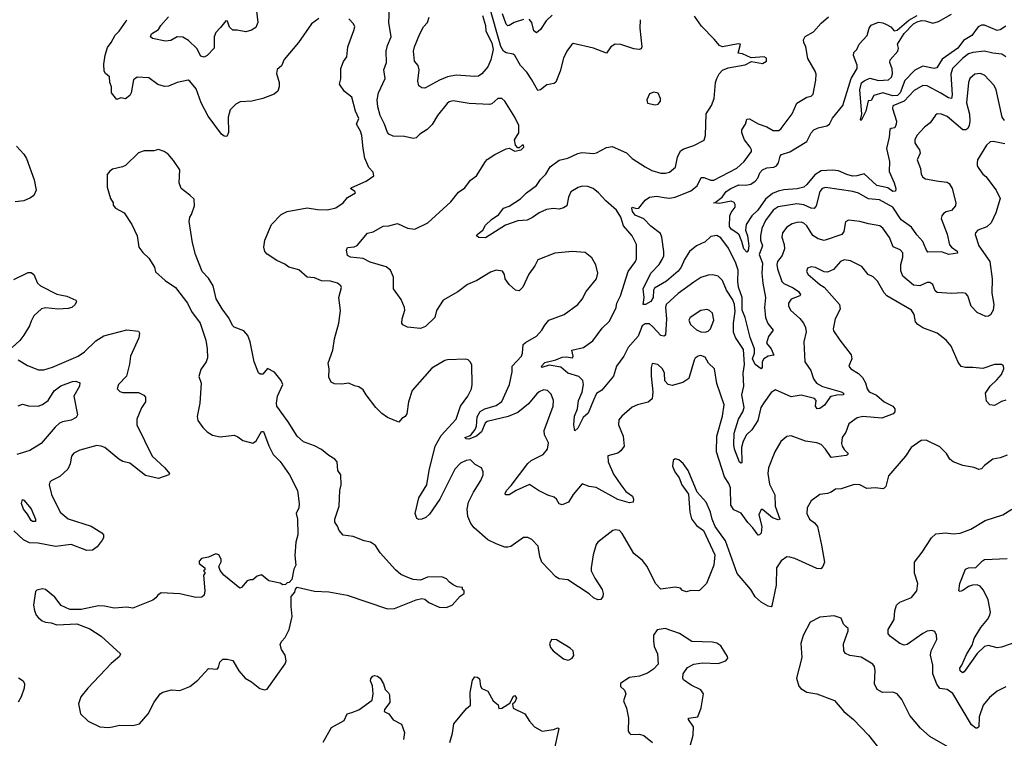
# Model space of a CAD drawing. Extents: x 2133461 to 2293071, y 753526 to 916327.
# Tile 293 of 459: x 2210465 to 2217344, y 886614 to 891635. Entities that reach past the tile are written whole.
import ezdxf

# ---------------------------------------------------------------- set-up
doc = ezdxf.new("R2010")
doc.units = 0

msp = doc.modelspace()

# ---------------------------------------------------------------- linework, layer by layer
at = {"layer": '0CON10XD'}
for points in [[(2214801.2, 891635), (2214799.2, 891575), (2214812.5, 891445), (2214808.1, 891431.9), (2214792.7, 891427.3), (2214755, 891430.6), (2214665, 891462.5), (2214625.5, 891464.5), (2214595.4, 891444.6), (2214565, 891401.4), (2214475, 891435.6), (2214332.5, 891467.5), (2214320, 891460), (2214289.2, 891415), (2214264.2, 891365), (2214240.6, 891275), (2214211.9, 891198.1), (2214199.5, 891189.5), (2214149.3, 891180.7), (2214105, 891144.3), (2214085, 891140), (2214044.3, 891215), (2214007.8, 891267.8), (2213963.3, 891315), (2213925, 891383.8), (2213913, 891393), (2213865, 891403.5), (2213845, 891415.7), (2213827.6, 891447.6), (2213745, 891733.8)], [(2211868.8, 891581.2), (2211836.7, 891545), (2211823.3, 891515), (2211824.2, 891435), (2211775.9, 891384.1), (2211755, 891373.2), (2211729.9, 891379.9), (2211703.4, 891433.4), (2211645, 891490), (2211605, 891513.1), (2211565.7, 891514.3), (2211520.9, 891489.1), (2211485, 891485.5), (2211393.8, 891503.8), (2211380, 891515), (2211387.5, 891535), (2211435, 891565.7), (2211451.5, 891595), (2211506.2, 891655)], [(2212120, 891695), (2212129.5, 891615), (2212115, 891581.4), (2212085, 891561.4), (2212045, 891549.4), (2211985, 891562.5), (2211955, 891562.5), (2211931.7, 891581.7), (2211917.5, 891625), (2211905, 891626.7), (2211868.8, 891581.2)], [(2217355, 888975.6), (2217325, 888967.5), (2217275, 888940), (2217243.8, 888945), (2217220, 888970), (2217212.2, 889025), (2217244.6, 889075.4), (2217291.9, 889118.1), (2217325.6, 889155), (2217342, 889195), (2217337.7, 889217.7), (2217325, 889226.2), (2217275, 889225.8), (2217195, 889197.1), (2217125, 889205.6), (2217074.3, 889204.3), (2217042.5, 889212.5), (2217022.8, 889242.8), (2216972.8, 889352.8), (2216939.2, 889395), (2216876, 889445), (2216775, 889483.2), (2216740, 889505), (2216723.8, 889525), (2216714.6, 889575), (2216696.7, 889605), (2216524.4, 889705), (2216506.2, 889726.2), (2216458.8, 889808.8), (2216427.2, 889837.2), (2216393.7, 889853.7), (2216349.4, 889909.4), (2216270.2, 889950.2), (2216225, 889957.3), (2216199.4, 889945), (2216150.3, 889889.7), (2216109.2, 889870.8), (2216085, 889874.2), (2216025, 889904.2), (2215995, 889908.9), (2215970.2, 889899.8), (2215962.9, 889875), (2215975, 889854.2), (2216055, 889784), (2216085.5, 889765.5), (2216192.9, 889645), (2216198.3, 889611.7), (2216163.3, 889545), (2216149.2, 889475), (2216151.9, 889461.9), (2216195, 889396), (2216274.3, 889294.3), (2216278.8, 889265), (2216258.8, 889215), (2216273.3, 889195), (2216325, 889162.9), (2216352.9, 889135), (2216375, 889098.8), (2216386.9, 889055), (2216400, 889035), (2216451.7, 889011.7), (2216504.7, 888964.7), (2216565.7, 888935), (2216580, 888915), (2216579.2, 888895), (2216568, 888882), (2216489.8, 888850.2), (2216355, 888862.5), (2216316.5, 888853.5), (2216258.7, 888811.3), (2216236.3, 888753.7), (2216210.8, 888715), (2216207.1, 888675), (2216211.4, 888655), (2216225, 888632), (2216253.8, 888605), (2216250, 888595), (2216239.5, 888590.5), (2216135, 888575.7), (2216095.4, 888635), (2216065, 888667.3), (2216035, 888678.5), (2215955, 888689.1), (2215855, 888728), (2215825, 888723.8), (2215782.6, 888687.4), (2215740.5, 888615), (2215697.3, 888505), (2215692.9, 888465), (2215705, 888388.8), (2215741.8, 888315), (2215743.9, 888235), (2215775.8, 888145), (2215765, 888140.8), (2215724.7, 888154.7), (2215655, 888213.8), (2215645, 888213.3), (2215630, 888175), (2215650.6, 888095), (2215645, 888048), (2215635, 888035.6), (2215624.5, 888034.5), (2215588.7, 888085), (2215551.7, 888121.7), (2215506.7, 888186.7), (2215455, 888210), (2215432.7, 888242.7), (2215431.8, 888365), (2215420, 888395), (2215390.5, 888440.5), (2215333.1, 888615), (2215335.8, 888725), (2215375.4, 888865), (2215386.7, 888945), (2215335, 889092.5), (2215320, 889195), (2215278.8, 889235), (2215255, 889277.5), (2215225, 889288.8), (2215205, 889283.3), (2215185, 889270), (2215176.7, 889255), (2215140.9, 889129.1), (2215099.5, 889100.5), (2215025, 889079.2), (2214995.9, 889085.9), (2214972.7, 889112.7), (2214970.8, 889165), (2214955.7, 889195), (2214923.3, 889225), (2214885, 889232.5), (2214876.2, 889205), (2214876.2, 889145), (2214890, 889035), (2214883.8, 888985), (2214856.8, 888963.2), (2214782.5, 888945), (2214743.4, 888926.6), (2214672, 888865), (2214651.3, 888838.7), (2214648.1, 888805), (2214681.9, 888725), (2214688.6, 888655), (2214666.3, 888623.7), (2214645, 888607.5), (2214575, 888586.7), (2214577.1, 888545), (2214615, 888460), (2214665, 888384.2), (2214699.5, 888339.5), (2214745.8, 888305), (2214754.3, 888285), (2214751.2, 888265), (2214725, 888258.5), (2214645, 888281.5), (2214493.9, 888366.1), (2214443.4, 888373.4), (2214395, 888392.5), (2214331.7, 888318.3), (2214299.2, 888265), (2214255, 888246), (2214235, 888251.4), (2214215, 888285.7), (2214199.4, 888299.4), (2214155, 888313.1), (2214090, 888345), (2214026.9, 888386.9), (2213935, 888346.5), (2213885, 888315.5), (2213858.8, 888315), (2213856.9, 888325), (2213866.4, 888345), (2213900, 888380), (2214015.7, 888535), (2214040, 888555), (2214123.8, 888596.2), (2214153.5, 888635), (2214158.9, 888678.9), (2214132.2, 888735), (2214130.5, 888765), (2214193.1, 888935), (2214195.8, 888974.2), (2214179.7, 889019.7), (2214152.5, 889045), (2214125, 889050), (2214095, 889034.2), (2214075, 889018), (2214019.8, 888950.2), (2213945, 888890), (2213877.9, 888862.1), (2213731.8, 888828.2), (2213718.5, 888815), (2213691.9, 888755), (2213657.6, 888725), (2213602.5, 888705), (2213585, 888705.8), (2213575.8, 888715), (2213615, 888730), (2213647.8, 888772.2), (2213657, 888795), (2213660.5, 888859.5), (2213683, 888897), (2213715, 888916.5), (2213795, 888939.7), (2213835, 888966.7), (2213888.6, 889085), (2213906.1, 889175), (2213906.4, 889215), (2213970.6, 889285), (2213977.8, 889305), (2213982.5, 889365), (2213999.3, 889380.7), (2214075, 889423.3), (2214114.4, 889465), (2214135, 889500), (2214161.2, 889535), (2214270, 889575), (2214364, 889645), (2214395, 889681.2), (2214423.7, 889736.3), (2214495, 889823.8), (2214504.2, 889864.2), (2214491.7, 889921.7), (2214461.7, 889971.7), (2214415, 890007.5), (2214326.1, 890016.1), (2214205, 890003.8), (2214085, 889956.7), (2214063.8, 889915), (2214022.6, 889857.4), (2213980.8, 889765), (2213955, 889740.8), (2213930, 889745), (2213886.2, 889785), (2213856.2, 889825), (2213852, 889855), (2213838.6, 889878.6), (2213795, 889884), (2213755, 889870.6), (2213658.3, 889811.7), (2213595, 889784.5), (2213525.9, 889734.1), (2213425, 889674.2), (2213376.4, 889603.6), (2213365.7, 889555), (2213299.7, 889490.3), (2213265, 889477.5), (2213175, 889486.2), (2213143.2, 889503.2), (2213135.7, 889515), (2213137.5, 889545), (2213156, 889605), (2213154, 889625), (2213129.7, 889679.7), (2213077.1, 889755), (2213077.8, 889835), (2213055.7, 889885), (2213025, 889908.1), (2212915, 889940.4), (2212865.3, 889965.3), (2212776.1, 889976.1), (2212756.4, 889986.4), (2212749.2, 890025), (2212755, 890042.5), (2212803, 890047), (2212823.6, 890056.4), (2212895, 890142.5), (2212935, 890153.3), (2213005, 890192), (2213045, 890194.2), (2213105, 890212), (2213175, 890177.5), (2213225, 890170.8), (2213315.8, 890215), (2213477.6, 890362.4), (2213530.3, 890429.7), (2213575, 890460.8), (2213615, 890514.2), (2213656.8, 890543.2), (2213719.4, 890645), (2213732.6, 890657.4), (2213785, 890692.3), (2213865, 890732.5), (2213886.2, 890736.2), (2213925, 890717.5), (2213970, 890725), (2213986.7, 890745), (2213985, 890757.5), (2213975, 890757.5), (2213955, 890740), (2213945, 890740), (2213928.3, 890758.3), (2213923.3, 890795), (2213953.8, 890845), (2213951.9, 890895), (2213924.2, 890955), (2213855, 891066.7), (2213835, 891083.3), (2213805, 891083.3), (2213765, 891048), (2213748.3, 891041.7), (2213605, 891049.4), (2213495, 891068), (2213465, 891060), (2213451.3, 891048.7), (2213385, 890966.2), (2213347, 890903), (2213311.4, 890868.6), (2213260, 890835), (2213235, 890808.6), (2213215, 890805.6), (2213155, 890818.2), (2213075, 890821.5), (2213045, 890834.4), (2213036, 890846), (2213015.3, 890905), (2212983.2, 890965), (2212967.2, 891025), (2212964.1, 891075), (2212972.7, 891125), (2213017.8, 891225), (2213010, 891285), (2213029.2, 891335), (2213025.5, 891414.5), (2213034.4, 891455), (2213061.5, 891515), (2213044.4, 891615), (2213048.8, 891715)], [(2213697.8, 891665), (2213720.5, 891595), (2213721.2, 891555), (2213765, 891473.8), (2213774.4, 891425.6), (2213758, 891355), (2213735, 891305.7), (2213695, 891256.9), (2213671.2, 891241.2), (2213645, 891237.5), (2213515, 891246.8), (2213455.3, 891234.7), (2213398.1, 891211.9), (2213295, 891156.7), (2213275, 891158.8), (2213255, 891172.5), (2213248.1, 891205), (2213257.5, 891285), (2213250, 891315), (2213224.4, 891345), (2213216.9, 891415), (2213222.9, 891445), (2213260.5, 891535), (2213287.3, 891585), (2213313.6, 891615), (2213326.8, 891653.2)], [(2213985, 891637.2), (2213919.2, 891615), (2213885, 891593.8), (2213875, 891592.7), (2213865, 891603.3), (2213839.5, 891675)], [(2214185, 891667.1), (2214143.9, 891626.1), (2214105, 891566.7), (2214075, 891544), (2214056.9, 891556.9), (2214043.8, 891615), (2214025, 891639.1)], [(2216736.9, 890745), (2216752.5, 890725), (2216757.3, 890702.7), (2216736, 890655), (2216759.2, 890595), (2216764.2, 890555), (2216775.7, 890535.7), (2216795, 890523.1), (2216885, 890505.6), (2216945, 890500.8), (2216960.3, 890490.3), (2216980, 890455), (2217006, 890355), (2217003.8, 890335), (2216975, 890302.5), (2216937.9, 890292.1), (2216919.8, 890280.2), (2216907.1, 890265), (2216903.1, 890245), (2216946, 890136), (2216962.5, 890062.5), (2216975.3, 890045.3), (2217015, 890016.9), (2217017.4, 890002.6), (2216955.9, 889994.1), (2216905, 890012.9), (2216811.2, 890011.2), (2216798.3, 890028.3), (2216775.4, 890085), (2216732.8, 890132.8), (2216696.3, 890186.4), (2216625, 890236.9), (2216564.8, 890324.8), (2216472.8, 890377.2), (2216395, 890383.2), (2216325, 890422.1), (2216285.3, 890435.3), (2216095, 890463.6), (2216072.9, 890455), (2216055, 890434.2), (2216030, 890335), (2216015, 890315.6), (2215995, 890318.2), (2215945, 890341.9), (2215895, 890349.4), (2215765, 890326.7), (2215730, 890305), (2215675, 890233.1), (2215650.3, 890175), (2215640, 890125), (2215640.9, 890095), (2215654.7, 890055), (2215632.1, 889995), (2215654.4, 889935), (2215649.6, 889865), (2215656.3, 889795), (2215676.5, 889695), (2215668.8, 889625), (2215676.2, 889555), (2215693.2, 889513.2), (2215728.6, 889465), (2215697.4, 889422.6), (2215683.6, 889375), (2215716.1, 889335), (2215735, 889290), (2215695, 889283.5), (2215665.4, 889264.6), (2215652.2, 889245), (2215653.8, 889205), (2215645, 889196.2), (2215605, 889226.2), (2215585.6, 889265), (2215600, 889305), (2215599.5, 889335), (2215568.4, 889415), (2215533, 889555), (2215512.8, 889605), (2215513.7, 889695), (2215487.7, 889765), (2215481.6, 889805), (2215484.8, 889885), (2215468, 889935), (2215418.2, 890038.2), (2215365, 890110), (2215335, 890126.9), (2215295, 890120.8), (2215255, 890082), (2215195, 890055.6), (2215145.5, 890015), (2215111.1, 889958.9), (2215087.6, 889905), (2215065, 889878.4), (2214985, 889807.9), (2214899.7, 889760.3), (2214893.1, 889745), (2214890.7, 889695), (2214875, 889665.6), (2214837.5, 889645), (2214822.5, 889645), (2214828.8, 889695), (2214821.8, 889755), (2214873.8, 889865), (2214932.5, 889925), (2214955, 889958.6), (2214965.2, 889984.8), (2214965.8, 890014.2), (2214952.9, 890115), (2214942.2, 890142.2), (2214875, 890192), (2214825, 890242.7), (2214765, 890269.8), (2214747.7, 890295), (2214742.4, 890317.6), (2214745.6, 890324.4), (2214775, 890315.5), (2214792, 890318), (2214835, 890373.4), (2214865, 890395.3), (2214915, 890401.2), (2214967.7, 890392.3), (2215005, 890388.6), (2215044.7, 890395.3), (2215155, 890439.1), (2215197.8, 890475), (2215226.8, 890533.2), (2215245, 890532.7), (2215295, 890513.3), (2215315, 890513.9), (2215475, 890596.7), (2215526.7, 890645), (2215578, 890715), (2215579.2, 890725), (2215568.9, 890745), (2215529.6, 890795), (2215510.8, 890845), (2215510.8, 890865), (2215536.2, 890905), (2215545, 890940), (2215565, 890943.3), (2215625, 890907.5), (2215685, 890885.7), (2215730.7, 890860.7), (2215768.3, 890861.7), (2215785, 890874), (2215861.7, 890978.3), (2215895, 891050.8), (2215965, 891092.5), (2215995, 891101.4), (2216010, 891115), (2216026.7, 891213.3), (2216029.2, 891255), (2216023.6, 891276.4), (2215972.9, 891362.9), (2215958.5, 891445), (2215943.3, 891475), (2215941.9, 891495), (2215953.1, 891516.9), (2216010.8, 891549.2), (2216065, 891610.8), (2216115.8, 891655)], [(2215318.2, 891498.2), (2215229.2, 891589.2), (2215180.2, 891660.2)], [(2216019.7, 890550.3), (2215965, 890483.1), (2215944.2, 890465.8), (2215897.2, 890452.8), (2215804.4, 890445.6), (2215765, 890436.5), (2215725, 890419.8), (2215675, 890381.4), (2215623.5, 890305), (2215581.1, 890265), (2215540.4, 890205), (2215535.9, 890165), (2215550.3, 890125), (2215560.7, 890055), (2215555, 890021.2), (2215545, 890010), (2215523.7, 890033.7), (2215511.1, 890085), (2215491, 890131), (2215476.5, 890146.5), (2215435, 890171.3), (2215425, 890190.6), (2215426.2, 890265), (2215435, 890287.8), (2215464.7, 890325), (2215464.2, 890344.2), (2215456.8, 890356.8), (2215435, 890366.8), (2215355, 890351.6), (2215312.5, 890355), (2215325, 890358), (2215373.3, 890395), (2215402.1, 890435), (2215433.4, 890456.6), (2215488.8, 890481.2), (2215539, 890479), (2215573.3, 890486.7), (2215605, 890506.4), (2215621.6, 890528.4), (2215636.6, 890565), (2215655, 890586.5), (2215685, 890599.5), (2215735, 890604.7), (2215753.1, 890615), (2215767.1, 890635), (2215778, 890682), (2215787, 890693), (2215845, 890711.5), (2215965, 890784.6), (2215994.9, 890845.1), (2216014.4, 890865.6), (2216045, 890879.5), (2216105, 890892.5), (2216124.3, 890905), (2216145, 890946), (2216216.2, 891035), (2216274.1, 891225), (2216316.2, 891295), (2216316.9, 891316.9), (2216292, 891385), (2216293.3, 891405), (2216313.6, 891426.4), (2216331.2, 891465), (2216385.7, 891524.3), (2216400, 891575), (2216415, 891596.7), (2216465, 891616.7), (2216495, 891613.8), (2216522.1, 891602.1), (2216551.2, 891585), (2216575, 891556), (2216595, 891562.7), (2216678, 891632), (2216734.7, 891665)], [(2217355, 891590), (2217315, 891564.6), (2217295, 891559.6), (2217207.1, 891597.1), (2217185, 891596.8), (2217162.5, 891585), (2217117.6, 891525), (2217060, 891490), (2217019.2, 891435), (2216911.2, 891358.8), (2216871.9, 891298.1), (2216855, 891293.1), (2216775, 891309.1), (2216718.8, 891281.2), (2216650.2, 891209.8), (2216617.1, 891125), (2216597.8, 891105), (2216565, 891102), (2216495, 891123.1), (2216433.6, 891106.4), (2216415, 891070), (2216393, 891067), (2216377.1, 890995), (2216345, 890930), (2216340, 890935), (2216350, 890975), (2216334.7, 891145), (2216347.3, 891192.7), (2216365, 891208.9), (2216405, 891226.7), (2216465, 891210.9), (2216536.2, 891215), (2216557.1, 891232.9), (2216564.1, 891255.9), (2216561.7, 891291.7), (2216545.5, 891335), (2216547.1, 891355), (2216601.2, 891415), (2216606, 891435), (2216599.4, 891465), (2216645, 891538.2), (2216710, 891605), (2216735, 891621), (2216765, 891629.3), (2216795, 891627.1), (2216845, 891610.3), (2216885, 891622.2), (2216975.5, 891674.5)], [(2212555, 891642.5), (2212505, 891606.2), (2212413.3, 891475), (2212312.7, 891357.3), (2212295, 891313.3), (2212263.9, 891286.1), (2212259.3, 891259.3), (2212278.8, 891195), (2212278.8, 891165), (2212270, 891135), (2212244.3, 891115.7), (2212163.6, 891083.6), (2212086.4, 891066.4), (2212005, 891060), (2211976.7, 891045), (2211935, 891006.2), (2211921.5, 890955), (2211924.3, 890845.7), (2211911.7, 890818.3), (2211895, 890820), (2211875, 890836), (2211781.7, 890961.7), (2211732.5, 891055), (2211698.3, 891151.7), (2211655, 891205.8), (2211641.7, 891211.7), (2211565, 891196.9), (2211505, 891171.4), (2211477.3, 891167.3), (2211431.7, 891181.7), (2211368.8, 891228.8), (2211286.3, 891233.7), (2211261.5, 891215), (2211245.4, 891124.6), (2211234.4, 891105), (2211205, 891083.1), (2211171.2, 891088.8), (2211145, 891076.7), (2211106.2, 891125), (2211106, 891165), (2211095.7, 891195), (2211094, 891235), (2211065, 891258), (2211055.6, 891275), (2211053.5, 891325), (2211062.6, 891387.4), (2211078.7, 891441.3), (2211105.4, 891474.6), (2211132.4, 891527.6), (2211161.2, 891555), (2211208.8, 891625), (2211213.3, 891635)], [(2212886.2, 889015), (2212865, 889050), (2212835, 889070), (2212805, 889076.2), (2212765.8, 889095.8), (2212715, 889088), (2212665, 889090), (2212642.3, 889102.3), (2212626.2, 889136.2), (2212627.5, 889195), (2212621.2, 889235), (2212654, 889325), (2212664.2, 889405), (2212694.3, 889515.7), (2212707.3, 889602.7), (2212694.1, 889694.1), (2212713, 889763), (2212710, 889775), (2212685, 889794), (2212637.9, 889807.9), (2212575, 889809.4), (2212525, 889832), (2212475, 889836.2), (2212415, 889886.2), (2212346.7, 889905), (2212317.4, 889927.4), (2212263.1, 889953.1), (2212195, 889996), (2212177.5, 890015), (2212172.2, 890045), (2212179.2, 890095), (2212224.2, 890205), (2212291.2, 890275), (2212335, 890295.7), (2212475, 890320), (2212545, 890308.9), (2212615, 890306.5), (2212675, 890320.6), (2212725, 890354.3), (2212755, 890393.8), (2212812.5, 890425), (2212807.5, 890435), (2212777.5, 890455), (2212785, 890462.5), (2212885, 890506.7), (2212940, 890545), (2212935, 890570), (2212905, 890602.5), (2212877.3, 890667.3), (2212864.3, 890735), (2212856.7, 890825), (2212846.3, 890856.3), (2212818.6, 890905), (2212835.6, 890945), (2212810.6, 890995), (2212785, 891092.5), (2212735, 891133.8), (2212700.8, 891185), (2212708.7, 891221.3), (2212708.1, 891295), (2212726.6, 891343.4), (2212752, 891375), (2212757.5, 891445), (2212800.3, 891559.7), (2212806, 891585), (2212798, 891605), (2212765, 891641.2)], [(2217348.3, 890768.3), (2217265.7, 890784.3), (2217245, 890781.4), (2217220.8, 890759.2), (2217158, 890655), (2217154.2, 890635.8), (2217155.8, 890615), (2217165.7, 890595), (2217194.3, 890555), (2217215, 890538.6), (2217286.9, 890445), (2217314.4, 890385), (2217285.5, 890284.5), (2217253.6, 890216.4), (2217223.3, 890186.7), (2217158.8, 890165), (2217143.1, 890146.9), (2217140.8, 890135), (2217167.1, 890055), (2217243.6, 889945), (2217258.8, 889825), (2217256.4, 889725), (2217270.6, 889645), (2217265.8, 889605), (2217247.7, 889572.3), (2217235, 889563.3), (2217215, 889561.2), (2217155, 889588.8), (2217113.6, 889633.6), (2217090, 889705), (2217075, 889721.2), (2217055, 889726.2), (2216975, 889721.2), (2216875, 889728.8), (2216860.5, 889740.5), (2216845.7, 889785), (2216825, 889799.4), (2216805, 889798.9), (2216755, 889776.5), (2216709.4, 889779.4), (2216635, 889842), (2216621.1, 889881.1), (2216622.5, 889925), (2216636.4, 889976.4), (2216635, 890006.2), (2216616.2, 890026.2), (2216568.1, 890048.1), (2216543.2, 890113.2), (2216495, 890178), (2216475.4, 890195.4), (2216395, 890208.5), (2216335, 890225.6), (2216255, 890234), (2216235, 890222.5), (2216222.9, 890155), (2216210, 890135), (2216085, 890092.9), (2216045, 890102.9), (2216006.4, 890126.4), (2215965.4, 890195), (2215945, 890212.9), (2215925, 890219.6), (2215895, 890218.9), (2215862, 890208), (2215825, 890185.5), (2215795.6, 890145), (2215790, 890115), (2215807.1, 890065), (2215807.9, 890035), (2215791.5, 889988.5), (2215760.6, 889945), (2215754.5, 889925.5), (2215759.5, 889895), (2215791.2, 889805), (2215805, 889791.5), (2215869.2, 889760.8), (2215907.5, 889735), (2215920, 889715), (2215915.5, 889704.5), (2215855, 889682.2), (2215836.9, 889655), (2215836.8, 889636.8), (2215851.4, 889605), (2215915, 889548.1), (2215942.5, 889515), (2215956.4, 889485), (2215959.1, 889455), (2215943.2, 889383.2), (2215950, 889245), (2215993.4, 889183.4), (2216011.5, 889125), (2216032.7, 889095), (2216075, 889072.9), (2216204, 889035), (2216220, 889025), (2216222, 889015), (2216175, 889012.6), (2216135, 889001.6), (2216124.7, 888995), (2216087.9, 888942.1), (2216055, 888919.2), (2216036.9, 888916.9), (2216024.5, 888935), (2216028.9, 888975), (2216018, 888988), (2215925, 889011.9), (2215855, 888999.4), (2215745, 889048.1), (2215715, 889029.2), (2215665, 888956.9), (2215642.8, 888925), (2215621.6, 888835), (2215581.1, 888768.9), (2215544.4, 888735), (2215520.8, 888689.1), (2215508.7, 888645), (2215510.7, 888539.3), (2215505, 888536.2), (2215495, 888544), (2215458.8, 888635), (2215453.8, 888665), (2215456.7, 888745), (2215486.5, 888843.5), (2215516.8, 888895), (2215526.7, 888925), (2215510.6, 889015), (2215524.7, 889075.3), (2215520, 889165), (2215529.2, 889225), (2215521.8, 889331.8), (2215466.2, 889415), (2215452, 889452), (2215451.6, 889515), (2215465.2, 889595), (2215460.2, 889645), (2215448.1, 889678.1), (2215403.8, 889745), (2215375, 889812), (2215345, 889842.9), (2215307.3, 889852.7), (2215275, 889849.4), (2215225, 889833.3), (2215175, 889802.2), (2215065, 889722.1), (2214982.5, 889645), (2214977, 889623), (2214984.1, 889545), (2214978.3, 889431.7), (2214965, 889422.9), (2214945, 889428.5), (2214890, 889490), (2214865, 889508.9), (2214835, 889510), (2214815, 889495.9), (2214785.3, 889424.7), (2214716.1, 889345), (2214686.5, 889283.5), (2214636.2, 889215), (2214614.4, 889145), (2214533.1, 889046.9), (2214495, 889024.3), (2214473.3, 888976.7), (2214437.1, 888885), (2214401.9, 888855), (2214365, 888781.2), (2214345, 888762.5), (2214336.7, 888805), (2214342.5, 888865), (2214361.6, 888915), (2214370, 888975), (2214396.3, 889033.7), (2214404, 889085), (2214400.9, 889115), (2214371.2, 889141.2), (2214296.2, 889165), (2214245, 889206.5), (2214165, 889222.2), (2214114.3, 889204.3), (2214111.4, 889215), (2214135, 889239.1), (2214211.6, 889258.4), (2214255, 889277.8), (2214285, 889279.4), (2214328.3, 889271.7), (2214333.3, 889285), (2214323.3, 889325), (2214405, 889344.6), (2214469.4, 889390.6), (2214535, 889480.8), (2214585, 889528), (2214631.8, 889625), (2214636.7, 889655), (2214662.1, 889705), (2214716.2, 889875), (2214767.1, 889945), (2214774.6, 889965), (2214775.4, 890065), (2214744, 890124), (2214683.1, 890195), (2214665, 890256), (2214634.7, 890304.7), (2214559.6, 890369.6), (2214510, 890425), (2214471.1, 890455), (2214435, 890469.1), (2214395, 890470.8), (2214366.4, 890463.6), (2214316.7, 890433.3), (2214300, 890395), (2214287.5, 890335), (2214265, 890320), (2214235, 890311.9), (2214195, 890315.8), (2214145, 890307.8), (2214094.7, 890285.3), (2214048, 890252), (2214010, 890235), (2213945, 890229.4), (2213860.7, 890199.3), (2213718.8, 890111.2), (2213672.4, 890112.4), (2213657.5, 890125), (2213660.6, 890135), (2213700.6, 890165), (2213720.4, 890199.6), (2213761.1, 890238.9), (2213813.3, 890275), (2213845, 890318.8), (2213885, 890331.2), (2213965, 890384.3), (2214005.8, 890425), (2214075, 890476.9), (2214105, 890518.6), (2214141.1, 890555), (2214172.3, 890607.7), (2214235, 890653.8), (2214295, 890666.5), (2214365, 890701.1), (2214392, 890708), (2214475, 890699.4), (2214495, 890704.4), (2214565, 890741.9), (2214605, 890749.4), (2214705, 890705.6), (2214745, 890665.6), (2214836, 890606), (2214880.9, 890580.9), (2214945, 890563.2), (2214978.3, 890561.7), (2215005, 890570), (2215046.7, 890605), (2215062.2, 890675), (2215082.4, 890717.6), (2215106.4, 890733.6), (2215175, 890757.1), (2215246.8, 890793.2), (2215255.8, 890825), (2215262.1, 890977.9), (2215297.8, 891035), (2215316.3, 891083.7), (2215327.8, 891195), (2215336.3, 891223.7), (2215353, 891257), (2215375, 891282), (2215415, 891299.2), (2215535, 891320), (2215578.3, 891341.7), (2215655, 891330), (2215682.5, 891345), (2215682.5, 891365), (2215666.4, 891376.4), (2215575, 891367.5), (2215515, 891397.5), (2215485, 891400), (2215502.5, 891465), (2215485, 891467.3), (2215375, 891446.4), (2215354.3, 891455), (2215318.2, 891498.2)], [(2217355, 891375.8), (2217326.7, 891395), (2217265, 891400.8), (2217205, 891415.6), (2217125, 891406.7), (2217095, 891395.9), (2217055, 891365.4), (2216983.3, 891295), (2216970, 891255), (2216980.5, 891109.5), (2216976, 891084), (2216955, 891088.5), (2216901.3, 891121.3), (2216805, 891172.1), (2216775, 891174.6), (2216715, 891140.9), (2216644, 891066), (2216565, 891032), (2216563.6, 891015), (2216591.2, 890925), (2216590, 890905), (2216580.7, 890879.3), (2216554.4, 890875.6), (2216545, 890866.7), (2216540.5, 890815), (2216520.9, 890735), (2216541.8, 890645), (2216538.9, 890575), (2216575, 890496.2), (2216586.8, 890455), (2216583.5, 890436.5), (2216565, 890435.5), (2216529.6, 890459.6), (2216455, 890476.1), (2216365, 890558.2), (2216315, 890543.5), (2216285, 890542.6), (2216243.5, 890553.5), (2216185, 890579.3), (2216145, 890584.3), (2216065, 890578.2), (2216019.7, 890550.3)], [(2217345, 890930), (2217329.4, 890955), (2217288.1, 891145), (2217273.1, 891175), (2217205, 891246.2), (2217175, 891259.2), (2217138.8, 891255), (2217104.4, 891225), (2217094.5, 891195), (2217081.4, 891055), (2217100.3, 890975), (2217103.6, 890926.4), (2217099.2, 890895), (2217088.5, 890875), (2217075, 890865.5), (2217055, 890864.5), (2216945, 890958.8), (2216905, 890975.5), (2216875, 890976.9), (2216862.6, 890967.4), (2216826.3, 890913.7), (2216785.8, 890885), (2216732.9, 890825), (2216719.2, 890795), (2216718.6, 890775), (2216736.9, 890745)], [(2214905, 891040), (2214925, 891043.8), (2214943.3, 891065), (2214943.3, 891085), (2214925, 891122.5), (2214895, 891128), (2214865, 891116.2), (2214847.5, 891075), (2214851.7, 891051.7), (2214905, 891040)], [(2210442.4, 890752.4), (2210494, 890695), (2210512.5, 890665), (2210566.7, 890515), (2210581.2, 890445), (2210564.1, 890405.9), (2210540.3, 890389.7), (2210495, 890370.5), (2210435, 890362.9)], [(2211085, 886688.6), (2211115, 886694), (2211163.2, 886706.8), (2211255, 886704.3), (2211303.3, 886715), (2211364.1, 886785.9), (2211405, 886867.5), (2211447.5, 886925), (2211465, 886936.7), (2211525, 886952.5), (2211585, 886947.5), (2211655, 886976.7), (2211709.7, 887020.3), (2211785, 887102.5), (2211845, 887097.5), (2211855, 887110), (2211863.3, 887145), (2211885, 887166.7), (2211915, 887167.5), (2211955, 887157.5), (2211995.9, 887085.9), (2212040, 887035), (2212085, 887008.8), (2212143, 886963), (2212176.4, 886953.6), (2212195, 886957.5), (2212321.2, 887135), (2212326.7, 887155), (2212321.2, 887195), (2212294.4, 887234.4), (2212285, 887270), (2212295, 887291.2), (2212320.9, 887319.1), (2212349.2, 887375), (2212369.2, 887465), (2212361.2, 887535), (2212362.5, 887605), (2212387.5, 887635), (2212393, 887657), (2212405, 887670), (2212525, 887643.3), (2212625, 887638), (2212754.1, 887614.1), (2213035, 887518.8), (2213085, 887520), (2213235, 887581.2), (2213275, 887590), (2213295.9, 887585.9), (2213325, 887563.3), (2213395, 887530), (2213445, 887528), (2213487.5, 887545), (2213543.6, 887606.4), (2213570, 887625), (2213570, 887645), (2213560, 887655), (2213558.3, 887668.3), (2213523, 887673), (2213495, 887687.5), (2213467.5, 887705), (2213448.3, 887728.3), (2213415, 887743.3), (2213315, 887740), (2213265, 887720), (2213215, 887723.8), (2213178.3, 887738.3), (2213129.3, 887759.3), (2213090.5, 887790.5), (2212985, 887910), (2212951.2, 887961.2), (2212915.6, 887985.6), (2212873, 887993), (2212796.1, 888023.9), (2212725, 888033.3), (2212696.7, 888065), (2212686.1, 888096.1), (2212666.7, 888125), (2212666.7, 888145), (2212696.7, 888235), (2212703.3, 888345), (2212712.5, 888385), (2212710, 888455), (2212687.5, 888485), (2212682.5, 888545), (2212667.5, 888565), (2212625, 888590), (2212575, 888631.2), (2212525, 888658), (2212447.5, 888685), (2212404.2, 888724.2), (2212341.2, 888825), (2212262, 888935), (2212258.8, 888955), (2212266.2, 889005), (2212303.3, 889085), (2212293.3, 889115), (2212245, 889172.5), (2212197, 889197), (2212165, 889157.5), (2212145, 889157.5), (2212135, 889167.5), (2212104.7, 889244.7), (2212075.9, 889385), (2212058.6, 889428.6), (2212030.9, 889460.9), (2211965, 889486), (2211955, 889496.2), (2211925, 889554), (2211879.4, 889615), (2211839.2, 889685), (2211818, 889775), (2211785, 889829.2), (2211740.8, 889875), (2211694, 889995), (2211673.8, 890075), (2211650, 890225), (2211653.3, 890255), (2211666.7, 890275), (2211686.1, 890333.9), (2211685, 890380), (2211655, 890410), (2211593.3, 890455), (2211578.8, 890495), (2211584.2, 890585), (2211540.7, 890650.7), (2211502.5, 890695), (2211473.9, 890713.9), (2211435, 890727.5), (2211401.7, 890718.3), (2211335, 890719.1), (2211295.4, 890704.6), (2211205, 890616.2), (2211184.2, 890605.8), (2211115, 890590), (2211094.1, 890575.9), (2211077, 890553), (2211076.7, 890465), (2211100, 890385), (2211117.5, 890355), (2211118.3, 890338.3), (2211135, 890317.5), (2211195, 890286.2), (2211250, 890205), (2211286.2, 890125), (2211298, 890045), (2211325, 890007.5), (2211368.3, 889968.3), (2211407.5, 889905), (2211415, 889872.5), (2211482.7, 889812.7), (2211555, 889763.8), (2211638, 889655), (2211666.8, 889596.8), (2211726.2, 889515), (2211765.8, 889395.8), (2211776, 889335), (2211777.7, 889272.3), (2211768.8, 889245), (2211730, 889190), (2211717, 889143), (2211734, 889095), (2211724.3, 888955), (2211706.4, 888863.6), (2211711.2, 888835), (2211746.1, 888786.1), (2211776.1, 888756.1), (2211812.3, 888732.3), (2211865, 888721.2), (2211965, 888731.2), (2211990.5, 888720.5), (2212025, 888693.8), (2212095, 888676.7), (2212117.9, 888692.1), (2212155, 888756.7), (2212167.7, 888757.7), (2212205, 888657.5), (2212236.4, 888596.4), (2212285, 888547.5), (2212351.2, 888455), (2212406.2, 888345), (2212418.8, 888255), (2212416.7, 888225), (2212397.5, 888185), (2212406, 888145), (2212408, 888035), (2212395.7, 887985), (2212388.8, 887891.2), (2212393.8, 887825), (2212381.2, 887795), (2212367, 887723), (2212348.3, 887701.7), (2212335, 887700), (2212321.7, 887688.3), (2212305, 887687.5), (2212285, 887697.5), (2212205, 887713.3), (2212155, 887756), (2212125, 887746.7), (2212095, 887722.5), (2212075, 887722.5), (2212055, 887713.3), (2212015, 887667.5), (2212003, 887663), (2211892.5, 887755), (2211867, 887787), (2211857.5, 887815), (2211873.9, 887846.1), (2211873.8, 887865), (2211856.2, 887895), (2211835, 887902), (2211785, 887880), (2211735, 887870), (2211718.3, 887851.7), (2211720, 887835), (2211760, 887805), (2211758.3, 887791.7), (2211750, 887785), (2211760, 887775), (2211760, 887765), (2211750, 887755), (2211760, 887645), (2211753.3, 887615), (2211738.8, 887601.2), (2211695, 887597.5), (2211585, 887624), (2211455, 887630), (2211430, 887615), (2211417.5, 887595), (2211395, 887580), (2211256.4, 887523.6), (2211215, 887530), (2211125, 887523.8), (2211058.3, 887538.3), (2211015, 887538.8), (2210895, 887513.3), (2210815, 887513.3), (2210755, 887542.5), (2210711.2, 887601.2), (2210645, 887653.3), (2210625, 887658.8), (2210585, 887650), (2210575, 887640), (2210562, 887545), (2210568, 887508), (2210581.2, 887475), (2210596.1, 887456.1), (2210622.5, 887435), (2210645, 887426.7), (2210685, 887421.2), (2210725, 887406.2), (2210865, 887413.3), (2210955, 887380), (2211035, 887328.8), (2211168.8, 887205), (2211163.3, 887185), (2211105, 887136.2), (2210941.2, 886965), (2210893.8, 886905), (2210876.2, 886855), (2210891.2, 886785), (2210944.2, 886734.2), (2211025, 886693.8), (2211085, 886688.6)], [(2210425, 889819.5), (2210525, 889868.6), (2210545, 889868.6), (2210563.8, 889853.8), (2210590, 889795), (2210611.2, 889775), (2210725, 889718.2), (2210795, 889704.3), (2210857.5, 889675), (2210862.5, 889665), (2210853.3, 889645), (2210830, 889625), (2210805, 889617.1), (2210735, 889612.3), (2210645, 889621.1), (2210616.7, 889615), (2210563.8, 889565), (2210545, 889527.5), (2210533.8, 889495), (2210495, 889430), (2210467, 889393), (2210414, 889345)], [(2215255, 889452), (2215275, 889458), (2215292.5, 889475), (2215314.5, 889535), (2215304.6, 889584.6), (2215285, 889602.9), (2215265, 889609.4), (2215225, 889602.9), (2215150, 889555), (2215140, 889535), (2215152.5, 889505), (2215195, 889469.2), (2215225, 889454), (2215255, 889452)], [(2210455, 889258), (2210519.7, 889219.7), (2210597.7, 889187.7), (2210635, 889189.2), (2210695, 889207.5), (2210875, 889284.4), (2210917.5, 889315), (2210998, 889392), (2211053.1, 889426.9), (2211215, 889467.8), (2211295, 889458.8), (2211301.4, 889445), (2211298.3, 889411.7), (2211238.6, 889285), (2211231.9, 889228.1), (2211210.8, 889145), (2211156, 889085), (2211146.4, 889056.4), (2211165, 889036.2), (2211185, 889030.8), (2211295, 889030), (2211332.3, 889012.3), (2211345, 888997.5), (2211343.8, 888965), (2211317, 888923), (2211283.1, 888845), (2211282.9, 888805), (2211391.9, 888585), (2211479.2, 888505), (2211511.2, 888465), (2211506.7, 888455), (2211435, 888429.4), (2211345, 888451.2), (2211235, 888537.5), (2211185, 888548.8), (2211157.5, 888565), (2211060, 888645), (2211035.7, 888655.7), (2211005, 888659.2), (2210885, 888627.5), (2210842.6, 888607.4), (2210828.6, 888585), (2210817.9, 888532.1), (2210802.9, 888495), (2210745.6, 888444.4), (2210685, 888414), (2210675.7, 888404.3), (2210671.4, 888385), (2210688.3, 888318.3), (2210747.5, 888195), (2210805, 888148.6), (2210965.6, 888095.6), (2211039.5, 888049.5), (2211052, 888035), (2211052, 888015), (2211041.7, 887998.3), (2211007, 887953), (2210975, 887929.2), (2210935, 887927.1), (2210825, 887967.1), (2210715, 887955.4), (2210595, 887977.5), (2210535, 887980.5), (2210491.7, 888001.7), (2210425, 888063.1)], [(2217365, 888592.5), (2217315, 888573.3), (2217265, 888563.3), (2217205, 888520), (2217185, 888496.7), (2217167, 888493), (2217135, 888506.7), (2217055, 888520), (2216986.4, 888546.4), (2216964.1, 888564.1), (2216940, 888605), (2216895, 888651.2), (2216798.3, 888698.3), (2216762.5, 888695), (2216693.8, 888645), (2216653.8, 888585), (2216535, 888447.5), (2216515.8, 888374.2), (2216505, 888361.2), (2216495, 888357.5), (2216445, 888364.5), (2216385, 888359.1), (2216335, 888384.5), (2216295, 888388.1), (2216205, 888358), (2216165, 888355.8), (2216135, 888333.8), (2216110, 888325), (2216055, 888317.5), (2215995, 888272.5), (2215966, 888225), (2215964.3, 888185), (2215984.5, 888144.5), (2216019.4, 888119.4), (2216039.4, 888095), (2216066.2, 887963.8), (2216088.1, 887845), (2216077.5, 887815), (2216061.7, 887798.3), (2216035, 887799.5), (2215880.3, 887870.3), (2215845, 887880), (2215825, 887881.2), (2215785, 887853.3), (2215753.8, 887805), (2215750, 887685), (2215719.3, 887540.7), (2215715, 887532.5), (2215695, 887536.7), (2215645, 887566), (2215605, 887602.9), (2215573.1, 887655), (2215477.8, 887765), (2215397.5, 887995), (2215324.2, 888095), (2215304.2, 888145), (2215292.9, 888195), (2215260.8, 888265), (2215198, 888335), (2215136.2, 888485), (2215100, 888535), (2215070.7, 888560.7), (2215045, 888566.7), (2215030, 888555), (2215026.2, 888515), (2215042.5, 888475), (2215073.3, 888435), (2215092, 888385), (2215138.8, 888318.8), (2215147.5, 888195), (2215158.3, 888148.3), (2215195, 888101.2), (2215242, 888065), (2215322.5, 887895), (2215315.7, 887825), (2215264, 887695), (2215215, 887646.2), (2215205, 887643.8), (2215155, 887646.7), (2215125, 887636.7), (2215096.4, 887646.4), (2215082.5, 887662.5), (2215045, 887669.2), (2214945, 887657.1), (2214906.5, 887695), (2214848.5, 887815), (2214816, 887856), (2214755.3, 887905.3), (2214675, 888046.2), (2214655, 888065.7), (2214625, 888070), (2214610, 888065), (2214505, 887984), (2214492.4, 887967.6), (2214471.1, 887895), (2214456.9, 887805), (2214458.1, 887785), (2214482.6, 887732.6), (2214535.8, 887655), (2214542, 887625), (2214538.8, 887605), (2214526.7, 887585), (2214505, 887580.8), (2214475, 887595.8), (2214444.1, 887624.1), (2214295, 887722.5), (2214235, 887727.5), (2214212.3, 887742.3), (2214114.2, 887845), (2214099.4, 887885), (2214087.6, 887957.6), (2214043.4, 888003.4), (2214015, 888016), (2213985, 888018), (2213896.2, 887955), (2213875, 887949.2), (2213855, 887950), (2213795, 887972.2), (2213735, 888000.6), (2213640.8, 888085), (2213617.5, 888115), (2213597.1, 888165), (2213591.1, 888215), (2213602.1, 888265), (2213635.5, 888335), (2213687.8, 888415), (2213704.2, 888455), (2213704, 888475), (2213691.2, 888505), (2213647.7, 888527.7), (2213615, 888560), (2213585, 888556), (2213545, 888535.7), (2213505, 888494.3), (2213401.1, 888285), (2213329.2, 888180.7), (2213302.3, 888157.7), (2213275, 888144.5), (2213255, 888142.1), (2213240.4, 888150.4), (2213229.2, 888185), (2213254.2, 888295), (2213310.4, 888385), (2213326.2, 888485), (2213368.6, 888655), (2213410.2, 888729.8), (2213515.8, 888845), (2213545.4, 888934.6), (2213595.6, 889005), (2213621.4, 889055), (2213627.1, 889085), (2213623.6, 889223.6), (2213612.5, 889245), (2213598.3, 889258.3), (2213583, 889263), (2213455, 889258), (2213435, 889253.8), (2213345, 889201.2), (2213207.5, 889045), (2213180.8, 888965), (2213169.2, 888880.8), (2213157.7, 888862.3), (2213135, 888847.5), (2213115, 888822.5), (2213035, 888856.7), (2212995, 888883.3), (2212953.3, 888925), (2212886.2, 889015)], [(2210455, 888937.1), (2210485, 888948.2), (2210526, 888936), (2210595, 888934.7), (2210625, 888946.7), (2210664.5, 888975), (2210707.2, 889042.8), (2210752.8, 889077.2), (2210835, 889108.2), (2210858.3, 889108.3), (2210886.7, 889096.7), (2210884.4, 889075), (2210844.2, 889005), (2210869.1, 888875), (2210861.1, 888855), (2210825, 888837.5), (2210765.5, 888825.5), (2210744.2, 888815), (2210712.2, 888787.8), (2210616.6, 888673.4), (2210535.3, 888624.7), (2210445, 888596.9)], [(2210555, 888128.1), (2210545.8, 888135), (2210521.1, 888181.1), (2210491.8, 888215), (2210478, 888255), (2210485, 888282.5), (2210495, 888278.8), (2210545, 888216.9), (2210576.4, 888145), (2210575, 888130), (2210555, 888128.1)], [(2217355, 886972.9), (2217295, 886942.9), (2217240.2, 886899.8), (2217197.5, 886845), (2217168.9, 886765), (2217165.6, 886695), (2217155.7, 886684.3), (2217145, 886684.4), (2217115, 886709.4), (2216985, 886928.1), (2216945, 886954.5), (2216895, 886962.9), (2216873.3, 886993.3), (2216845.8, 887065), (2216844.3, 887125), (2216829.2, 887195), (2216834.2, 887225), (2216872, 887305), (2216871.2, 887335), (2216860, 887360), (2216838, 887368), (2216805, 887362.5), (2216775, 887347.5), (2216665, 887269.2), (2216645, 887264.3), (2216615, 887275.8), (2216549.2, 887325), (2216532.5, 887345), (2216532.9, 887375), (2216574.5, 887445), (2216579.5, 887505), (2216590.6, 887545), (2216615, 887565.5), (2216695, 887598.1), (2216733.1, 887645), (2216739.2, 887695), (2216717.3, 887767.3), (2216717.5, 887805), (2216718, 887845), (2216771.4, 887915), (2216835.5, 888014.5), (2216865, 888042), (2216935, 888050), (2216987, 888043), (2217035, 888047.1), (2217110, 888075), (2217210, 888135), (2217335, 888175.8), (2217398, 888215)], [(2217445, 887293.3), (2217325, 887251.2), (2217295, 887246.2), (2217235, 887262), (2217205, 887255.6), (2217155, 887206.5), (2217065, 887078.2), (2217051.3, 887071.3), (2217035.3, 887085.3), (2217034.7, 887105), (2217047.7, 887125), (2217080, 887200), (2217118.8, 887265), (2217135, 887310.8), (2217181.1, 887388.9), (2217227.5, 887445), (2217244.4, 887475), (2217247.8, 887495), (2217231.7, 887581.7), (2217198.3, 887648.3), (2217175, 887676.2), (2217155, 887685.6), (2217122.5, 887685), (2217095.4, 887674.6), (2217055, 887646), (2217035, 887640), (2217027.5, 887645), (2217034.5, 887695), (2217074.4, 887795.6), (2217094.3, 887805.7), (2217145, 887806.4), (2217191.1, 887855), (2217206.5, 887863.5), (2217365, 887870.9)], [(2216948.8, 886555), (2216825, 886626.7), (2216760, 886685), (2216684.5, 886774.5), (2216628.6, 886885), (2216596.2, 886925), (2216565.8, 886935.8), (2216494.4, 886934.4), (2216455.6, 886955.6), (2216437.1, 886995), (2216443.3, 887085), (2216436.9, 887115), (2216425, 887132), (2216345, 887180), (2216265, 887192), (2216235, 887206.7), (2216224, 887225), (2216220.8, 887275), (2216253.3, 887365), (2216252.5, 887382.5), (2216237.5, 887395), (2216221.7, 887411.7), (2216203.9, 887453.9), (2216155, 887470), (2216055, 887460), (2215987.5, 887425), (2215938.3, 887331.7), (2215922.3, 887277.7), (2215930.7, 887179.3), (2215893.3, 887035), (2215909.5, 886979.5), (2215922.1, 886962.1), (2215965, 886937.5), (2216034.1, 886924.1), (2216157.9, 886877.9), (2216222.3, 886802.3), (2216290, 886745), (2216395.7, 886635.7), (2216490, 886515)], [(2215152.3, 886567.7), (2215171.4, 886635), (2215171.9, 886695), (2215137.5, 886745), (2215138.8, 886755), (2215202.5, 886765), (2215226.7, 886826.7), (2215242.5, 886925), (2215225, 886952.5), (2215157.5, 886985), (2215103.6, 887023.6), (2215097.5, 887035), (2215100, 887065), (2215130.7, 887109.3), (2215175, 887132.5), (2215235, 887142.5), (2215345, 887136.7), (2215400, 887155), (2215412.5, 887175), (2215410, 887185), (2215365, 887260), (2215335, 887278.8), (2215305.9, 887285.9), (2215161.2, 887291.2), (2215075, 887345.8), (2214975, 887381.2), (2214918.3, 887371.7), (2214893.3, 887335), (2214892.5, 887295), (2214897.5, 887255), (2214922.5, 887205), (2214927, 887133), (2214893, 887097), (2214850.7, 887069.3), (2214795, 887048), (2214725, 887038.8), (2214686.4, 887013.6), (2214663.8, 886996.2), (2214663, 886977), (2214691.2, 886951.2), (2214701.2, 886925), (2214684, 886875), (2214703.8, 886825), (2214718.8, 886755), (2214717.5, 886665), (2214725, 886650), (2214735, 886640), (2214795, 886642.5), (2214825, 886633.3), (2214887.5, 886585)], [(2214295, 887160), (2214305, 887162.5), (2214326.4, 887173.6), (2214337, 887193), (2214332.5, 887225), (2214312.5, 887245), (2214215, 887303.3), (2214180, 887305), (2214167.5, 887275), (2214175, 887247.5), (2214193.3, 887225), (2214265, 887170), (2214295, 887160)], [(2212585, 886586.2), (2212645, 886689.4), (2212731.7, 886738.3), (2212753.9, 886786.1), (2212786.1, 886793.9), (2212835, 886813.3), (2212928.8, 886881.2), (2212936, 886925), (2212930.6, 886980.6), (2212916.2, 887015), (2212917.8, 887032.2), (2212931.7, 887048.3), (2212945, 887053.5), (2212965, 887049.1), (2212984.1, 887034.1), (2213008.1, 886995), (2213018.8, 886955), (2213043, 886933), (2213048.3, 886918.3), (2213051.1, 886865), (2213014.2, 886815), (2213012.5, 886802.5), (2213044.2, 886784.2), (2213075, 886744), (2213133.9, 886713.9), (2213153.3, 886655), (2213146.7, 886605)], [(2213470, 886585), (2213489.5, 886650.5), (2213499.5, 886715), (2213587.6, 886822.4), (2213616, 886845), (2213611.9, 886935), (2213629.4, 887020.6), (2213645, 887044.5), (2213665, 887041.5), (2213678.7, 887028.7), (2213685, 886978), (2213695, 886963.3), (2213735, 886942.5), (2213772.5, 886875), (2213808.3, 886848.3), (2213813, 886823), (2213835, 886823.8), (2213889.3, 886860.7), (2213915, 886907.5), (2213925, 886912.5), (2213936.7, 886895), (2213925, 886867.5), (2213907.5, 886852.5), (2213913.8, 886825), (2213994.2, 886784.2), (2214026.7, 886735), (2214062.5, 886695), (2214115, 886664), (2214195, 886676.2), (2214225, 886686.7), (2214232.5, 886682.5), (2214198, 886525)], [(2210456.6, 887036.6), (2210490, 887015), (2210498.8, 886995), (2210496.1, 886963.9), (2210476, 886905), (2210455, 886867.5)]]:
    msp.add_lwpolyline(points, dxfattribs=at)

doc.saveas('drawing.dxf')
